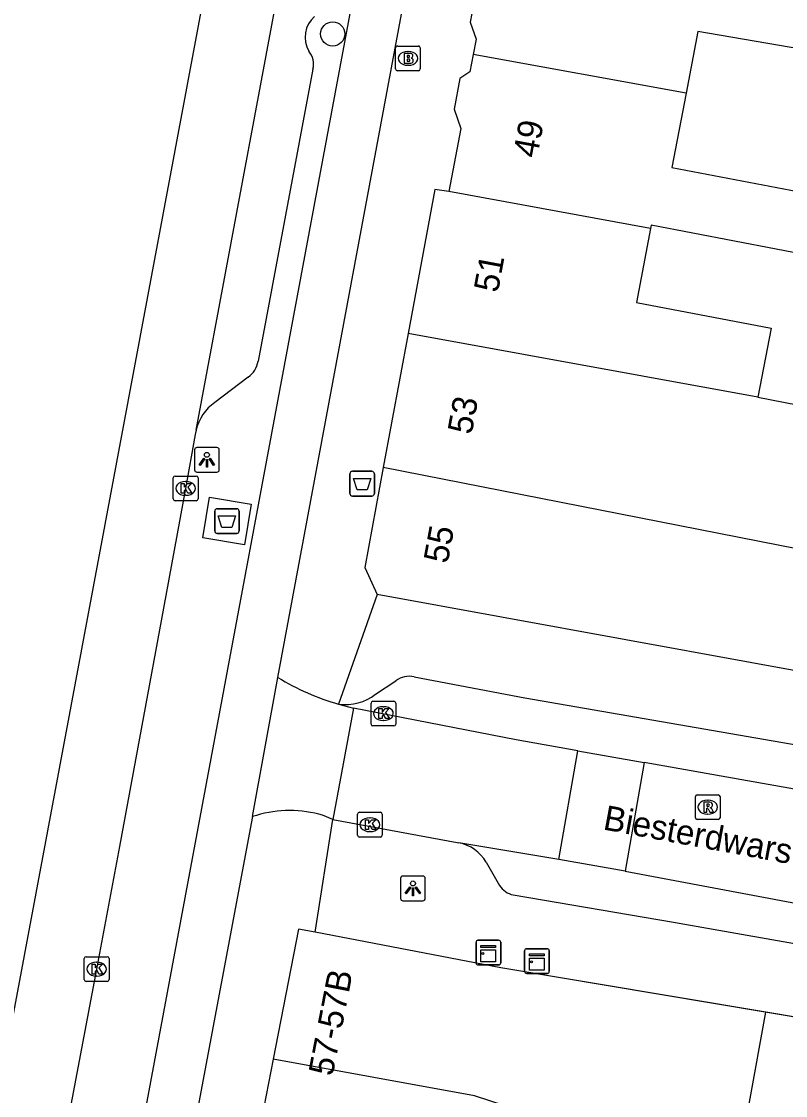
# Model space of a CAD drawing. Extents: x 161845 to 162341, y 381620 to 382158.
# Drawn here: x 161898.04 to 161928.99, y 381927.54 to 381971.03 of the extents above; entities that cross this region are included whole.
import ezdxf

# ---------------------------------------------------------------- set-up
doc = ezdxf.new("R2010")
doc.units = 0
for name, color, linetype in [('IMGEO_Afval_apart_plaats', 7, 'Continuous'), ('IMGEO_Afvalbak', 7, 'Continuous'), ('IMGEO_Boom', 7, 'Continuous'), ('IMGEO_Brandkraan', 7, 'Continuous'), ('IMGEO_Fietspad_gesloten', 7, 'Continuous'), ('IMGEO_Kast', 7, 'Continuous'), ('IMGEO_Kolk', 7, 'Continuous'), ('IMGEO_Lichtpunt', 7, 'Continuous'), ('IMGEO_Muur', 7, 'Continuous'), ('IMGEO_Openbare_ruimte_label', 7, 'Continuous'), ('IMGEO_OVBaan_gesloten', 7, 'Continuous'), ('IMGEO_Pand', 7, 'Continuous'), ('IMGEO_Pand_nummerreeks', 7, 'Continuous'), ('IMGEO_Parkeervlak_open', 7, 'Continuous'), ('IMGEO_Rijbaan_lokaal_gesloten', 7, 'Continuous'), ('IMGEO_Rijbaan_lokaal_open', 7, 'Continuous'), ('IMGEO_Rioolput', 7, 'Continuous'), ('IMGEO_Voetpad_gesloten', 7, 'Continuous'), ('IMGEO_Voetpad_open', 7, 'Continuous')]:
    doc.layers.add(name, color=color, linetype=linetype)

msp = doc.modelspace()

# ---------------------------------------------------------------- linework, layer by layer
at = {"layer": 'IMGEO_Afval_apart_plaats'}
for p, q in [((161905.866, 381950.4), (161905.866, 381951.2)), ((161905.866, 381951.2), (161905.866, 381950.4)), ((161905.966, 381951.3), (161906.756, 381951.3)), ((161906.756, 381951.3), (161905.966, 381951.3)), ((161906.856, 381951.2), (161906.856, 381950.4)), ((161906.856, 381950.4), (161906.856, 381951.2)), ((161906.756, 381950.3), (161905.966, 381950.3)), ((161905.966, 381950.3), (161906.756, 381950.3))]:
    msp.add_line(p, q, dxfattribs=at)
msp.add_lwpolyline([(161906.009, 381951.014), (161906.713, 381951.014), (161906.564, 381950.544), (161906.158, 381950.544), (161906.009, 381951.014)], dxfattribs=at)
for centre, start, end in [((161905.966, 381951.2), 90, 180), ((161905.966, 381951.2), 90, 180), ((161906.756, 381951.2), 0, 90), ((161906.756, 381951.2), 360, 90), ((161905.966, 381950.4), 180, 270), ((161905.966, 381950.4), 180, 270), ((161906.756, 381950.4), 270, 0), ((161906.756, 381950.4), 270, 0)]:
    msp.add_arc(centre, 0.1, start, end, dxfattribs=at)
at = {"layer": 'IMGEO_Afvalbak'}
for p, q in [((161911.343, 381951.915), (161911.343, 381952.715)), ((161911.343, 381952.715), (161911.343, 381951.915)), ((161911.443, 381952.815), (161912.233, 381952.815)), ((161912.233, 381952.815), (161911.443, 381952.815)), ((161912.333, 381952.715), (161912.333, 381951.915)), ((161912.333, 381951.915), (161912.333, 381952.715)), ((161912.233, 381951.815), (161911.443, 381951.815)), ((161911.443, 381951.815), (161912.233, 381951.815))]:
    msp.add_line(p, q, dxfattribs=at)
msp.add_lwpolyline([(161911.486, 381952.529), (161912.19, 381952.529), (161912.041, 381952.059), (161911.635, 381952.059), (161911.486, 381952.529)], dxfattribs=at)
for centre, start, end in [((161911.443, 381952.715), 90, 180), ((161911.443, 381952.715), 90, 180), ((161912.233, 381952.715), 0, 90), ((161912.233, 381952.715), 360, 90), ((161911.443, 381951.915), 180, 270), ((161911.443, 381951.915), 180, 270), ((161912.233, 381951.915), 270, 0), ((161912.233, 381951.915), 270, 0)]:
    msp.add_arc(centre, 0.1, start, end, dxfattribs=at)
at = {"layer": 'IMGEO_Boom'}
msp.add_circle((161910.646, 381970.522), 0.489, dxfattribs=at)
at = {"layer": 'IMGEO_Brandkraan'}
for p, q in [((161913.194, 381969.108), (161913.194, 381969.96)), ((161913.269, 381970.034), (161914.121, 381970.034)), ((161914.195, 381969.96), (161914.195, 381969.108)), ((161913.682, 381969.814), (161913.707, 381969.814)), ((161914.121, 381969.034), (161913.269, 381969.034)), ((161913.705, 381969.254), (161913.68, 381969.254))]:
    msp.add_line(p, q, dxfattribs=at)
for points in [[(161913.194, 381969.108), (161913.194, 381969.96)], [(161913.269, 381970.034), (161914.121, 381970.034)], [(161914.195, 381969.96), (161914.195, 381969.108)], [(161913.542, 381969.734), (161913.542, 381969.334), (161913.755, 381969.334)], [(161913.773, 381969.734), (161913.542, 381969.734)], [(161913.721, 381969.653), (161913.667, 381969.653), (161913.667, 381969.577)], [(161913.667, 381969.577), (161913.72, 381969.577)], [(161913.729, 381969.501), (161913.667, 381969.501), (161913.667, 381969.42)], [(161914.121, 381969.034), (161913.269, 381969.034)], [(161913.667, 381969.42), (161913.729, 381969.42)]]:
    msp.add_lwpolyline(points, dxfattribs=at)
for centre, radius, start, end in [((161913.271, 381969.958), 0.0765, 91.552, 178.448), ((161913.271, 381969.958), 0.0765, 91.552, 178.448), ((161914.119, 381969.958), 0.0765, 1.552, 88.448), ((161914.119, 381969.958), 0.0765, 1.552, 88.448), ((161913.722, 381969.615), 0.0379, 267.8285, 90.9355), ((161913.73, 381969.46), 0.0404, 269.8759, 90.5077), ((161913.777, 381969.589), 0.145, 59.4692, 91.5367), ((161913.802, 381969.636), 0.0922, 285.5137, 58.1501), ((161913.807, 381969.444), 0.105, 301.3115, 78.989), ((161913.271, 381969.11), 0.0765, 181.552, 268.448), ((161913.271, 381969.11), 0.0765, 181.552, 268.448), ((161913.761, 381969.585), 0.251, 268.6676, 293.5347), ((161914.119, 381969.11), 0.0765, 271.552, 358.448), ((161914.119, 381969.11), 0.0765, 271.552, 358.448)]:
    msp.add_arc(centre, radius, start, end, dxfattribs=at)
for centre, major_axis, ratio, start_param, end_param in [((161913.681, 381969.534), (-0.387, 0.002), 0.722429, 4.712389, 7.853982), ((161913.706, 381969.534), (-0.39, 0.002), 0.717154, 1.570796, 4.712389)]:
    msp.add_ellipse(centre, major_axis=major_axis, ratio=ratio, start_param=start_param, end_param=end_param, dxfattribs=at)
at = {"layer": 'IMGEO_Fietspad_gesloten'}
for points in [[(161908.427, 381944.469), (161918.786, 382000), (161923.625, 382025.943), (161928.95, 382054.459)], [(161857.316, 381682.246), (161862.987, 381712.892), (161864.774, 381722.548), (161869.854, 381750), (161870.207, 381751.91), (161895.081, 381884.229), (161897.858, 381899.101), (161916.698, 382000), (161921.558, 382026.031), (161926.346, 382051.921)], [(161907.39, 381938.834), (161899.866, 381898.705), (161897.095, 381883.929), (161872.236, 381751.615), (161871.936, 381750), (161866.402, 381720.165)]]:
    msp.add_lwpolyline(points, dxfattribs=at)
at = {"layer": 'IMGEO_Kast'}
for p, q in [((161916.527, 381933.829), (161917.368, 381933.829)), ((161917.368, 381933.829), (161916.527, 381933.829)), ((161916.452, 381932.904), (161916.452, 381933.745)), ((161916.452, 381933.745), (161916.452, 381932.904)), ((161917.452, 381933.754), (161917.452, 381932.913)), ((161917.452, 381932.913), (161917.452, 381933.754)), ((161918.42, 381932.564), (161918.42, 381933.405)), ((161918.42, 381933.405), (161918.42, 381932.564)), ((161918.495, 381933.489), (161919.336, 381933.489)), ((161919.336, 381933.489), (161918.495, 381933.489)), ((161919.42, 381933.414), (161919.42, 381932.573)), ((161919.42, 381932.573), (161919.42, 381933.414)), ((161917.377, 381932.829), (161916.536, 381932.829)), ((161916.536, 381932.829), (161917.377, 381932.829)), ((161919.345, 381932.489), (161918.504, 381932.489)), ((161918.504, 381932.489), (161919.345, 381932.489))]:
    msp.add_line(p, q, dxfattribs=at)
for points in [[(161916.647, 381933.619), (161917.247, 381933.619), (161917.247, 381933.534), (161916.647, 381933.534), (161916.647, 381933.619)], [(161916.647, 381933.444), (161917.247, 381933.444), (161917.247, 381932.955), (161916.647, 381932.955), (161916.647, 381933.444)], [(161918.615, 381933.279), (161919.215, 381933.279), (161919.215, 381933.194), (161918.615, 381933.194), (161918.615, 381933.279)], [(161918.615, 381933.104), (161919.215, 381933.104), (161919.215, 381932.615), (161918.615, 381932.615), (161918.615, 381933.104)]]:
    msp.add_lwpolyline(points, dxfattribs=at)
for centre in [(161916.731, 381933.293), (161918.699, 381932.953)]:
    msp.add_circle(centre, 0.0377, dxfattribs=at)
for centre, start, end in [((161916.53, 381933.751), 92.4484, 184.2845), ((161916.53, 381933.751), 92.4484, 184.2845), ((161917.374, 381933.751), 2.4484, 94.2845), ((161917.374, 381933.751), 2.4484, 94.2845), ((161918.498, 381933.411), 92.4484, 184.2845), ((161918.498, 381933.411), 92.4484, 184.2845), ((161919.342, 381933.411), 2.4484, 94.2845), ((161919.342, 381933.411), 2.4484, 94.2845), ((161916.53, 381932.907), 182.4484, 274.2845), ((161916.53, 381932.907), 182.4484, 274.2845), ((161917.374, 381932.907), 272.4484, 4.2845), ((161917.374, 381932.907), 272.4484, 4.2845), ((161918.498, 381932.567), 182.4484, 274.2845), ((161918.498, 381932.567), 182.4484, 274.2845), ((161919.342, 381932.567), 272.4484, 4.2845), ((161919.342, 381932.567), 272.4484, 4.2845)]:
    msp.add_arc(centre, 0.0779, start, end, dxfattribs=at)
at = {"layer": 'IMGEO_Kolk'}
for p, q in [((161904.187, 381951.698), (161904.187, 381952.55)), ((161904.262, 381952.624), (161905.114, 381952.624)), ((161905.188, 381952.55), (161905.188, 381951.698)), ((161904.675, 381952.404), (161904.7, 381952.404)), ((161905.114, 381951.624), (161904.262, 381951.624)), ((161904.698, 381951.844), (161904.673, 381951.844)), ((161912.199, 381942.58), (161912.199, 381943.432)), ((161912.274, 381943.506), (161913.126, 381943.506)), ((161913.2, 381943.432), (161913.2, 381942.58)), ((161912.687, 381943.286), (161912.712, 381943.286)), ((161913.126, 381942.506), (161912.274, 381942.506)), ((161912.71, 381942.726), (161912.685, 381942.726)), ((161911.726, 381939.009), (161912.578, 381939.009)), ((161911.651, 381938.083), (161911.651, 381938.935)), ((161912.139, 381938.789), (161912.164, 381938.789)), ((161912.652, 381938.935), (161912.652, 381938.083)), ((161912.162, 381938.229), (161912.137, 381938.229)), ((161912.578, 381938.009), (161911.726, 381938.009)), ((161900.582, 381932.236), (161900.582, 381933.088)), ((161900.657, 381933.162), (161901.509, 381933.162)), ((161901.07, 381932.942), (161901.095, 381932.942)), ((161901.583, 381933.088), (161901.583, 381932.236)), ((161901.509, 381932.162), (161900.657, 381932.162)), ((161901.093, 381932.382), (161901.068, 381932.382))]:
    msp.add_line(p, q, dxfattribs=at)
for points in [[(161904.187, 381951.698), (161904.187, 381952.55)], [(161904.262, 381952.624), (161905.114, 381952.624)], [(161905.188, 381952.55), (161905.188, 381951.698)], [(161904.508, 381952.324), (161904.631, 381952.324), (161904.631, 381952.173), (161904.761, 381952.324), (161904.925, 381952.324), (161904.779, 381952.173), (161904.932, 381951.924), (161904.78, 381951.924), (161904.695, 381952.088), (161904.631, 381952.021), (161904.631, 381951.924), (161904.508, 381951.924), (161904.508, 381952.324)], [(161905.114, 381951.624), (161904.262, 381951.624)], [(161912.199, 381942.58), (161912.199, 381943.432)], [(161912.274, 381943.506), (161913.126, 381943.506)], [(161913.2, 381943.432), (161913.2, 381942.58)], [(161912.52, 381943.206), (161912.643, 381943.206), (161912.643, 381943.055), (161912.773, 381943.206), (161912.937, 381943.206), (161912.791, 381943.055), (161912.944, 381942.806), (161912.792, 381942.806), (161912.707, 381942.97), (161912.643, 381942.903), (161912.643, 381942.806), (161912.52, 381942.806), (161912.52, 381943.206)], [(161913.126, 381942.506), (161912.274, 381942.506)], [(161911.726, 381939.009), (161912.578, 381939.009)], [(161911.651, 381938.083), (161911.651, 381938.935)], [(161911.972, 381938.709), (161912.095, 381938.709), (161912.095, 381938.558), (161912.225, 381938.709), (161912.389, 381938.709), (161912.243, 381938.558), (161912.396, 381938.309), (161912.244, 381938.309), (161912.159, 381938.473), (161912.095, 381938.406), (161912.095, 381938.309), (161911.972, 381938.309), (161911.972, 381938.709)], [(161912.652, 381938.935), (161912.652, 381938.083)], [(161912.578, 381938.009), (161911.726, 381938.009)], [(161900.582, 381932.236), (161900.582, 381933.088)], [(161900.657, 381933.162), (161901.509, 381933.162)], [(161901.583, 381933.088), (161901.583, 381932.236)], [(161900.903, 381932.862), (161901.026, 381932.862), (161901.026, 381932.711), (161901.156, 381932.862), (161901.32, 381932.862), (161901.174, 381932.711), (161901.327, 381932.462), (161901.175, 381932.462), (161901.09, 381932.626), (161901.026, 381932.559), (161901.026, 381932.462), (161900.903, 381932.462), (161900.903, 381932.862)], [(161901.509, 381932.162), (161900.657, 381932.162)]]:
    msp.add_lwpolyline(points, dxfattribs=at)
for centre, start, end in [((161904.264, 381952.548), 91.552, 178.448), ((161904.264, 381952.548), 91.552, 178.448), ((161905.112, 381952.548), 1.552, 88.448), ((161905.112, 381952.548), 1.552, 88.448), ((161904.264, 381951.7), 181.552, 268.448), ((161904.264, 381951.7), 181.552, 268.448), ((161905.112, 381951.7), 271.552, 358.448), ((161905.112, 381951.7), 271.552, 358.448), ((161912.276, 381943.43), 91.552, 178.448), ((161912.276, 381943.43), 91.552, 178.448), ((161913.124, 381943.43), 1.552, 88.448), ((161913.124, 381943.43), 1.552, 88.448), ((161912.276, 381942.582), 181.552, 268.448), ((161912.276, 381942.582), 181.552, 268.448), ((161913.124, 381942.582), 271.552, 358.448), ((161913.124, 381942.582), 271.552, 358.448), ((161911.728, 381938.933), 91.552, 178.448), ((161911.728, 381938.933), 91.552, 178.448), ((161912.576, 381938.933), 1.552, 88.448), ((161912.576, 381938.933), 1.552, 88.448), ((161911.728, 381938.085), 181.552, 268.448), ((161911.728, 381938.085), 181.552, 268.448), ((161912.576, 381938.085), 271.552, 358.448), ((161912.576, 381938.085), 271.552, 358.448), ((161900.659, 381933.086), 91.552, 178.448), ((161900.659, 381933.086), 91.552, 178.448), ((161901.507, 381933.086), 1.552, 88.448), ((161901.507, 381933.086), 1.552, 88.448), ((161900.659, 381932.238), 181.552, 268.448), ((161900.659, 381932.238), 181.552, 268.448), ((161901.507, 381932.238), 271.552, 358.448), ((161901.507, 381932.238), 271.552, 358.448)]:
    msp.add_arc(centre, 0.0765, start, end, dxfattribs=at)
for centre, major_axis, ratio, start_param, end_param in [((161904.674, 381952.124), (-0.387, 0.002), 0.722429, 4.712389, 7.853982), ((161904.699, 381952.124), (-0.39, 0.002), 0.717154, 1.570796, 4.712389), ((161912.686, 381943.006), (-0.387, 0.002), 0.722429, 4.712389, 7.853982), ((161912.711, 381943.006), (-0.39, 0.002), 0.717154, 1.570796, 4.712389), ((161912.138, 381938.509), (-0.387, 0.002), 0.722429, 4.712389, 7.853982), ((161912.163, 381938.509), (-0.39, 0.002), 0.717154, 1.570796, 4.712389), ((161901.069, 381932.662), (-0.387, 0.002), 0.722429, 4.712389, 7.853982), ((161901.094, 381932.662), (-0.39, 0.002), 0.717154, 1.570796, 4.712389)]:
    msp.add_ellipse(centre, major_axis=major_axis, ratio=ratio, start_param=start_param, end_param=end_param, dxfattribs=at)
at = {"layer": 'IMGEO_Lichtpunt'}
for p, q in [((161905.952, 381953.778), (161905.144, 381953.778)), ((161905.952, 381953.778), (161905.144, 381953.778)), ((161905.05, 381953.683), (161905.05, 381952.876)), ((161905.05, 381953.683), (161905.05, 381952.876)), ((161906.046, 381952.876), (161906.046, 381953.683)), ((161906.046, 381952.876), (161906.046, 381953.683)), ((161905.144, 381952.782), (161905.952, 381952.782)), ((161905.144, 381952.782), (161905.952, 381952.782)), ((161914.299, 381936.428), (161913.491, 381936.428)), ((161914.299, 381936.428), (161913.491, 381936.428)), ((161913.397, 381936.333), (161913.397, 381935.526)), ((161913.397, 381936.333), (161913.397, 381935.526)), ((161914.393, 381935.526), (161914.393, 381936.333)), ((161914.393, 381935.526), (161914.393, 381936.333)), ((161913.491, 381935.432), (161914.299, 381935.432)), ((161913.491, 381935.432), (161914.299, 381935.432))]:
    msp.add_line(p, q, dxfattribs=at)
for points in [[(161905.424, 381953.347), (161905.463, 381953.319), (161905.275, 381953.057), (161905.237, 381953.084), (161905.424, 381953.347)], [(161905.636, 381953.319), (161905.674, 381953.346), (161905.861, 381953.084), (161905.822, 381953.056), (161905.636, 381953.319)], [(161905.526, 381953.299), (161905.573, 381953.299), (161905.573, 381952.977), (161905.526, 381952.977), (161905.526, 381953.299)], [(161913.771, 381935.997), (161913.81, 381935.969), (161913.622, 381935.707), (161913.584, 381935.734), (161913.771, 381935.997)], [(161913.873, 381935.949), (161913.92, 381935.949), (161913.92, 381935.627), (161913.873, 381935.627), (161913.873, 381935.949)], [(161913.983, 381935.969), (161914.021, 381935.996), (161914.208, 381935.734), (161914.169, 381935.706), (161913.983, 381935.969)]]:
    msp.add_lwpolyline(points, dxfattribs=at)
for centre in [(161905.549, 381953.481), (161913.896, 381936.131)]:
    msp.add_circle(centre, 0.0994, dxfattribs=at)
for centre, start, end in [((161905.144, 381953.683), 90, 180), ((161905.144, 381953.683), 90, 180), ((161905.952, 381953.683), 0, 90), ((161905.952, 381953.683), 0, 90), ((161905.144, 381952.876), 180, 270), ((161905.144, 381952.876), 180, 270), ((161905.952, 381952.876), 270, 0), ((161905.952, 381952.876), 270, 360), ((161913.491, 381936.333), 90, 180), ((161913.491, 381936.333), 90, 180), ((161914.299, 381936.333), 0, 90), ((161914.299, 381936.333), 0, 90), ((161913.491, 381935.526), 180, 270), ((161913.491, 381935.526), 180, 270), ((161914.299, 381935.526), 270, 0), ((161914.299, 381935.526), 270, 360)]:
    msp.add_arc(centre, 0.0946, start, end, dxfattribs=at)
at = {"layer": 'IMGEO_Muur'}
msp.add_lwpolyline([(161936.778, 381929.475), (161917.463, 381932.711)], dxfattribs=at)
at = {"layer": 'IMGEO_OVBaan_gesloten'}
msp.add_lwpolyline([(161858.651, 381720.96), (161859.425, 381726.158), (161861.132, 381736.231), (161869.606, 381781.344), (161897.211, 381928.16), (161915.531, 382025.949), (161915.767, 382027.092)], dxfattribs=at)
at = {"layer": 'IMGEO_Pand'}
for points in [[(161917.384, 381975.201), (161916.906, 381972.696), (161916.486, 381972.41), (161916.217, 381971.001), (161916.458, 381970.311), (161916.341, 381969.695)], [(161931.115, 381972.699), (161930.551, 381969.74), (161925.442, 381970.627), (161924.965, 381968.124)], [(161916.341, 381969.695), (161916.207, 381968.995), (161915.801, 381968.718), (161915.565, 381967.483), (161915.837, 381966.701), (161915.349, 381964.138)], [(161924.965, 381968.124), (161916.341, 381969.695)], [(161924.965, 381968.124), (161924.391, 381965.113), (161929.484, 381964.142), (161929.96, 381964.051), (161934.143, 381963.254), (161933.683, 381960.843), (161923.552, 381962.781), (161923.526, 381962.648)], [(161915.349, 381964.138), (161914.782, 381964.23), (161913.7, 381958.4)], [(161923.526, 381962.648), (161915.349, 381964.138)], [(161923.526, 381962.648), (161922.949, 381959.647), (161928.403, 381958.607), (161927.872, 381955.818)], [(161913.7, 381958.4), (161912.693, 381952.972)], [(161927.872, 381955.818), (161913.7, 381958.4)], [(161927.872, 381955.818), (161935.487, 381954.336)], [(161912.693, 381952.972), (161911.942, 381948.927), (161912.446, 381947.826)], [(161935.086, 381948.574), (161912.693, 381952.972)], [(161937.628, 381943.237), (161912.446, 381947.826)], [(161909.938, 381934.153), (161909.255, 381934.284), (161908.231, 381929.021)], [(161928.197, 381930.913), (161917.463, 381932.711), (161909.938, 381934.153)], [(161926.864, 381923.63), (161928.197, 381930.913)], [(161908.231, 381929.021), (161904.636, 381910.55)], [(161926.864, 381923.63), (161925.907, 381923.95), (161921.324, 381925.485), (161921.399, 381925.893), (161916.384, 381927.527), (161908.231, 381929.021)]]:
    msp.add_lwpolyline(points, dxfattribs=at)
at = {"layer": 'IMGEO_Parkeervlak_open'}
for points in [[(161909.841, 381969.093), (161907.627, 381957.272)], [(161907.226, 381956.627), (161905.868, 381955.605)]]:
    msp.add_lwpolyline(points, dxfattribs=at)
for centre, radius, start, end in [((161910.639, 381970.389), 1.112, 131.0675, 210.3662), ((161909.065, 381969.307), 0.805, 344.5994, 40.2929), ((161906.596, 381957.466), 1.049, 306.8979, 349.3632), ((161906.979, 381954.039), 1.92, 125.3481, 166.7566)]:
    msp.add_arc(centre, radius, start, end, dxfattribs=at)
at = {"layer": 'IMGEO_Rijbaan_lokaal_gesloten'}
for points in [[(161905.11, 381954.479), (161913.622, 382000), (161917.608, 382021.312)], [(161905.11, 381954.479), (161905.076, 381954.299), (161904.686, 381952.125), (161903.787, 381947.27), (161902.001, 381937.624), (161901.082, 381932.662), (161899.202, 381922.742)]]:
    msp.add_lwpolyline(points, dxfattribs=at)
at = {"layer": 'IMGEO_Rijbaan_lokaal_open'}
for points in [[(161907.39, 381938.834), (161908.427, 381944.469)], [(161910.886, 381943.394), (161911.493, 381943.232)], [(161911.493, 381943.232), (161910.655, 381938.724)], [(161920.577, 381941.504), (161918.084, 381941.946), (161911.493, 381943.232)], [(161919.806, 381937.097), (161920.577, 381941.504)], [(161920.577, 381941.504), (161923.265, 381941.028)], [(161923.265, 381941.028), (161922.495, 381936.626)], [(161932.48, 381939.395), (161923.265, 381941.028)], [(161910.655, 381938.724), (161910.232, 381938.9), (161910.088, 381938.932)], [(161910.655, 381938.724), (161915.69, 381937.784), (161915.76, 381937.772)], [(161919.806, 381937.097), (161915.76, 381937.772)], [(161922.495, 381936.626), (161919.806, 381937.097)], [(161922.495, 381936.626), (161946.986, 381932.028)]]:
    msp.add_lwpolyline(points, dxfattribs=at)
for centre, radius, start, end in [((161913.374, 381952.435), 9.377, 238.1588, 254.6142), ((161908.903, 381934.363), 4.721, 75.4639, 108.6966)]:
    msp.add_arc(centre, radius, start, end, dxfattribs=at)
at = {"layer": 'IMGEO_Rioolput'}
for p, q in [((161925.339, 381938.792), (161925.339, 381939.644)), ((161925.414, 381939.718), (161926.266, 381939.718)), ((161925.827, 381939.498), (161925.852, 381939.498)), ((161926.34, 381939.644), (161926.34, 381938.792)), ((161926.266, 381938.718), (161925.414, 381938.718)), ((161925.85, 381938.938), (161925.825, 381938.938))]:
    msp.add_line(p, q, dxfattribs=at)
for points in [[(161925.339, 381938.792), (161925.339, 381939.644)], [(161925.414, 381939.718), (161926.266, 381939.718)], [(161926.34, 381939.644), (161926.34, 381938.792)], [(161925.928, 381939.416), (161925.676, 381939.418), (161925.676, 381939.018)], [(161925.676, 381939.018), (161925.8, 381939.018), (161925.8, 381939.18), (161925.811, 381939.18)], [(161925.854, 381939.337), (161925.8, 381939.337), (161925.8, 381939.256)], [(161925.8, 381939.256), (161925.852, 381939.256)], [(161925.858, 381939.151), (161925.929, 381939.018), (161926.069, 381939.018), (161926.004, 381939.144)], [(161926.266, 381938.718), (161925.414, 381938.718)]]:
    msp.add_lwpolyline(points, dxfattribs=at)
for centre, radius, start, end in [((161925.416, 381939.642), 0.0765, 91.552, 178.448), ((161925.416, 381939.642), 0.0765, 91.552, 178.448), ((161926.264, 381939.642), 0.0765, 1.552, 88.448), ((161926.264, 381939.642), 0.0765, 1.552, 88.448), ((161925.81, 381939.127), 0.0533, 26.0293, 88.6989), ((161925.836, 381939.445), 0.19, 274.7715, 282.9687), ((161925.86, 381939.241), 0.0964, 77.0061, 93.1865), ((161925.874, 381939.298), 0.0378, 276.6634, 79.6772), ((161925.927, 381939.306), 0.109, 350.3612, 89.416), ((161925.925, 381939.306), 0.112, 277.5842, 350.9817), ((161925.909, 381939.091), 0.108, 29.5134, 73.7905), ((161925.416, 381938.794), 0.0765, 181.552, 268.448), ((161925.416, 381938.794), 0.0765, 181.552, 268.448), ((161926.264, 381938.794), 0.0765, 271.552, 358.448), ((161926.264, 381938.794), 0.0765, 271.552, 358.448)]:
    msp.add_arc(centre, radius, start, end, dxfattribs=at)
for centre, major_axis, ratio, start_param, end_param in [((161925.826, 381939.218), (-0.387, 0.002), 0.722429, 4.712389, 7.853982), ((161925.851, 381939.218), (-0.39, 0.002), 0.717154, 1.570796, 4.712389)]:
    msp.add_ellipse(centre, major_axis=major_axis, ratio=ratio, start_param=start_param, end_param=end_param, dxfattribs=at)
at = {"layer": 'IMGEO_Voetpad_gesloten'}
msp.add_lwpolyline([(161905.383, 381950.116), (161905.654, 381951.762), (161907.339, 381951.485), (161907.068, 381949.839), (161905.383, 381950.116)], dxfattribs=at)
at = {"layer": 'IMGEO_Voetpad_open'}
for points in [[(161912.446, 381947.826), (161910.886, 381943.394)], [(161912.384, 381943.787), (161913.205, 381944.337)], [(161913.945, 381944.501), (161918.434, 381943.64), (161930.201, 381941.613)], [(161909.938, 381934.153), (161910.655, 381938.724)], [(161916.858, 381936.994), (161917.405, 381936.049)], [(161917.959, 381935.664), (161924.459, 381934.562), (161943.52, 381931.198)], [(161936.778, 381929.475), (161928.197, 381930.913)]]:
    msp.add_lwpolyline(points, dxfattribs=at)
for centre, radius, start, end in [((161913.764, 381943.568), 0.95, 78.9882, 126.0038), ((161911.172, 381945.354), 1.98, 261.6838, 307.7167), ((161915.461, 381936.186), 1.614, 30.0488, 79.3114), ((161918.146, 381936.524), 0.88, 212.6734, 257.7322)]:
    msp.add_arc(centre, radius, start, end, dxfattribs=at)

# ---------------------------------------------------------------- texts
at = {"layer": 'IMGEO_Openbare_ruimte_label'}
msp.add_text('Biesterdwarsweg', height=1, rotation=349.5106, dxfattribs=at).set_placement((161921.562, 381938.321))
at = {"layer": 'IMGEO_Pand_nummerreeks'}
for s, rotation, p in [('49', 79.5437, (161918.929, 381965.467)), ('51', 79.486, (161917.335, 381960.016)), ('53', 79.4864, (161916.272, 381954.275)), ('55', 79.4864, (161915.301, 381949.051)), ('57-57B', 78.988, (161910.638, 381928.298))]:
    msp.add_text(s, height=1, rotation=rotation, dxfattribs=at).set_placement(p)

doc.saveas('drawing.dxf')
